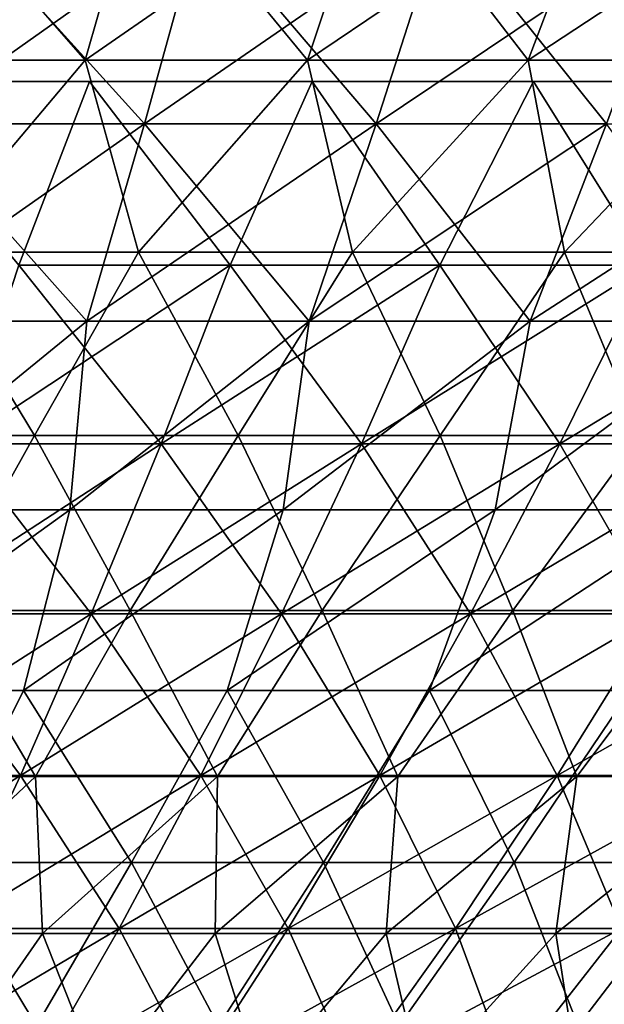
# Model space of a CAD drawing. Header units: millimetres. Extents: x -125 to 125, y -45 to 4025.
# Tile 530 of 656: x 11.38 to 16.55, y 3912.3 to 3921.01. Entities that reach past the tile are written whole.
import ezdxf

# ---------------------------------------------------------------- set-up
doc = ezdxf.new("R2010")
doc.units = ezdxf.units.MM
doc.header["$LTSCALE"] = 6.999206
for name, color, linetype in [('21', 7, 'CONTINUOUS'), ('22', 7, 'CONTINUOUS'), ('23', 7, 'CONTINUOUS'), ('24', 7, 'CONTINUOUS'), ('33', 7, 'CONTINUOUS')]:
    doc.layers.add(name, color=color, linetype=linetype)

msp = doc.modelspace()

# ---------------------------------------------------------------- linework, layer by layer
at = {"layer": '21', "color": 7, "linetype": 'CONTINUOUS'}
for points in [[(10.4238, 3920.0853, 67.1509), (12.4867, 3920.0853, 66.7981), (10.842, 3921.9024, 69.845), (10.4238, 3920.0853, 67.1509)], [(10.842, 3921.9024, 69.845), (12.4867, 3920.0853, 66.7981), (12.9877, 3921.9024, 69.478), (10.842, 3921.9024, 69.845)], [(12.4867, 3920.0853, 66.7981), (14.5379, 3920.0853, 66.3819), (12.9877, 3921.9024, 69.478), (12.4867, 3920.0853, 66.7981)], [(12.9877, 3921.9024, 69.478), (14.5379, 3920.0853, 66.3819), (15.1211, 3921.9024, 69.0451), (12.9877, 3921.9024, 69.478)], [(14.5379, 3920.0853, 66.3819), (16.5752, 3920.0853, 65.9027), (15.1211, 3921.9024, 69.0451), (14.5379, 3920.0853, 66.3819)], [(15.1211, 3921.9024, 69.0451), (16.5752, 3920.0853, 65.9027), (17.2402, 3921.9024, 68.5467), (15.1211, 3921.9024, 69.0451)], [(9.9984, 3918.3403, 64.4107), (11.9772, 3918.3403, 64.0723), (10.4238, 3920.0853, 67.1509), (9.9984, 3918.3403, 64.4107)], [(10.4238, 3920.0853, 67.1509), (11.9772, 3918.3403, 64.0723), (12.4867, 3920.0853, 66.7981), (10.4238, 3920.0853, 67.1509)], [(11.9772, 3918.3403, 64.0723), (13.9446, 3918.3403, 63.673), (12.4867, 3920.0853, 66.7981), (11.9772, 3918.3403, 64.0723)], [(12.4867, 3920.0853, 66.7981), (13.9446, 3918.3403, 63.673), (14.5379, 3920.0853, 66.3819), (12.4867, 3920.0853, 66.7981)], [(13.9446, 3918.3403, 63.673), (15.8988, 3918.3403, 63.2134), (14.5379, 3920.0853, 66.3819), (13.9446, 3918.3403, 63.673)], [(14.5379, 3920.0853, 66.3819), (15.8988, 3918.3403, 63.2134), (16.5752, 3920.0853, 65.9027), (14.5379, 3920.0853, 66.3819)], [(15.8988, 3918.3403, 63.2134), (17.8379, 3918.3403, 62.6938), (16.5752, 3920.0853, 65.9027), (15.8988, 3918.3403, 63.2134)], [(9.9305, 3916.6686, 61.5686), (11.8283, 3916.6686, 61.2323), (11.9772, 3918.3403, 64.0723), (9.9305, 3916.6686, 61.5686)], [(9.9984, 3918.3403, 64.4107), (9.9305, 3916.6686, 61.5686), (11.9772, 3918.3403, 64.0723), (9.9984, 3918.3403, 64.4107)], [(11.8283, 3916.6686, 61.2323), (13.7148, 3916.6686, 60.8376), (13.9446, 3918.3403, 63.673), (11.8283, 3916.6686, 61.2323)], [(11.9772, 3918.3403, 64.0723), (11.8283, 3916.6686, 61.2323), (13.9446, 3918.3403, 63.673), (11.9772, 3918.3403, 64.0723)], [(13.7148, 3916.6686, 60.8376), (15.5881, 3916.6686, 60.3847), (15.8988, 3918.3403, 63.2134), (13.7148, 3916.6686, 60.8376)], [(13.9446, 3918.3403, 63.673), (13.7148, 3916.6686, 60.8376), (15.8988, 3918.3403, 63.2134), (13.9446, 3918.3403, 63.673)], [(15.5881, 3916.6686, 60.3847), (17.4466, 3916.6686, 59.8742), (17.8379, 3918.3403, 62.6938), (15.5881, 3916.6686, 60.3847)], [(15.8988, 3918.3403, 63.2134), (15.5881, 3916.6686, 60.3847), (17.8379, 3918.3403, 62.6938), (15.8988, 3918.3403, 63.2134)], [(9.6066, 3915.0713, 58.723), (11.4189, 3915.0713, 58.3977), (11.8283, 3916.6686, 61.2323), (9.6066, 3915.0713, 58.723)], [(9.9305, 3916.6686, 61.5686), (9.6066, 3915.0713, 58.723), (11.8283, 3916.6686, 61.2323), (9.9305, 3916.6686, 61.5686)], [(11.4189, 3915.0713, 58.3977), (13.2203, 3915.0713, 58.0164), (13.7148, 3916.6686, 60.8376), (11.4189, 3915.0713, 58.3977)], [(11.8283, 3916.6686, 61.2323), (11.4189, 3915.0713, 58.3977), (13.7148, 3916.6686, 60.8376), (11.8283, 3916.6686, 61.2323)], [(13.2203, 3915.0713, 58.0164), (15.009, 3915.0713, 57.5796), (15.5881, 3916.6686, 60.3847), (13.2203, 3915.0713, 58.0164)], [(13.7148, 3916.6686, 60.8376), (13.2203, 3915.0713, 58.0164), (15.5881, 3916.6686, 60.3847), (13.7148, 3916.6686, 60.8376)], [(15.009, 3915.0713, 57.5796), (16.7834, 3915.0713, 57.0876), (17.4466, 3916.6686, 59.8742), (15.009, 3915.0713, 57.5796)], [(15.5881, 3916.6686, 60.3847), (15.009, 3915.0713, 57.5796), (17.4466, 3916.6686, 59.8742), (15.5881, 3916.6686, 60.3847)], [(9.6066, 3915.0713, 58.723), (10.6612, 3913.5495, 55.5889), (11.4189, 3915.0713, 58.3977), (9.6066, 3915.0713, 58.723)], [(10.6612, 3913.5495, 55.5889), (12.3726, 3913.5495, 55.2333), (11.4189, 3915.0713, 58.3977), (10.6612, 3913.5495, 55.5889)], [(11.4189, 3915.0713, 58.3977), (12.3726, 3913.5495, 55.2333), (13.2203, 3915.0713, 58.0164), (11.4189, 3915.0713, 58.3977)], [(12.3726, 3913.5495, 55.2333), (14.0721, 3913.5495, 54.8249), (13.2203, 3915.0713, 58.0164), (12.3726, 3913.5495, 55.2333)], [(13.2203, 3915.0713, 58.0164), (14.0721, 3913.5495, 54.8249), (15.009, 3915.0713, 57.5796), (13.2203, 3915.0713, 58.0164)], [(14.0721, 3913.5495, 54.8249), (15.7583, 3913.5495, 54.3642), (15.009, 3915.0713, 57.5796), (14.0721, 3913.5495, 54.8249)], [(15.009, 3915.0713, 57.5796), (15.7583, 3913.5495, 54.3642), (16.7834, 3915.0713, 57.0876), (15.009, 3915.0713, 57.5796)], [(15.7583, 3913.5495, 54.3642), (17.4294, 3913.5495, 53.8517), (16.7834, 3915.0713, 57.0876), (15.7583, 3913.5495, 54.3642)], [(11.5331, 3912.1043, 52.4076), (10.6612, 3913.5495, 55.5889), (9.9128, 3912.1043, 52.7381), (11.5331, 3912.1043, 52.4076)], [(12.3726, 3913.5495, 55.2333), (10.6612, 3913.5495, 55.5889), (11.5331, 3912.1043, 52.4076), (12.3726, 3913.5495, 55.2333)], [(13.1424, 3912.1043, 52.0274), (12.3726, 3913.5495, 55.2333), (11.5331, 3912.1043, 52.4076), (13.1424, 3912.1043, 52.0274)], [(14.0721, 3913.5495, 54.8249), (12.3726, 3913.5495, 55.2333), (13.1424, 3912.1043, 52.0274), (14.0721, 3913.5495, 54.8249)], [(14.7393, 3912.1043, 51.5977), (14.0721, 3913.5495, 54.8249), (13.1424, 3912.1043, 52.0274), (14.7393, 3912.1043, 51.5977)], [(15.7583, 3913.5495, 54.3642), (14.0721, 3913.5495, 54.8249), (14.7393, 3912.1043, 51.5977), (15.7583, 3913.5495, 54.3642)], [(16.3221, 3912.1043, 51.1191), (15.7583, 3913.5495, 54.3642), (14.7393, 3912.1043, 51.5977), (16.3221, 3912.1043, 51.1191)], [(17.4294, 3913.5495, 53.8517), (15.7583, 3913.5495, 54.3642), (16.3221, 3912.1043, 51.1191), (17.4294, 3913.5495, 53.8517)], [(17.8895, 3912.1043, 50.5919), (17.4294, 3913.5495, 53.8517), (16.3221, 3912.1043, 51.1191), (17.8895, 3912.1043, 50.5919)]]:
    msp.add_3dface(points, dxfattribs=at)
at = {"layer": '22', "color": 7, "linetype": 'CONTINUOUS'}
for points in [[(12.4867, 3920.0853, -66.7981), (10.4238, 3920.0853, -67.1509), (12.9877, 3921.9024, -69.478), (12.4867, 3920.0853, -66.7981)], [(12.9877, 3921.9024, -69.478), (10.4238, 3920.0853, -67.1509), (10.842, 3921.9024, -69.845), (12.9877, 3921.9024, -69.478)], [(14.5379, 3920.0853, -66.3819), (12.4867, 3920.0853, -66.7981), (15.1211, 3921.9024, -69.0451), (14.5379, 3920.0853, -66.3819)], [(15.1211, 3921.9024, -69.0451), (12.4867, 3920.0853, -66.7981), (12.9877, 3921.9024, -69.478), (15.1211, 3921.9024, -69.0451)], [(16.5752, 3920.0853, -65.9027), (14.5379, 3920.0853, -66.3819), (17.2402, 3921.9024, -68.5467), (16.5752, 3920.0853, -65.9027)], [(17.2402, 3921.9024, -68.5467), (14.5379, 3920.0853, -66.3819), (15.1211, 3921.9024, -69.0451), (17.2402, 3921.9024, -68.5467)], [(11.9772, 3918.3403, -64.0723), (9.9984, 3918.3403, -64.4107), (12.4867, 3920.0853, -66.7981), (11.9772, 3918.3403, -64.0723)], [(12.4867, 3920.0853, -66.7981), (9.9984, 3918.3403, -64.4107), (10.4238, 3920.0853, -67.1509), (12.4867, 3920.0853, -66.7981)], [(13.9446, 3918.3403, -63.673), (11.9772, 3918.3403, -64.0723), (14.5379, 3920.0853, -66.3819), (13.9446, 3918.3403, -63.673)], [(14.5379, 3920.0853, -66.3819), (11.9772, 3918.3403, -64.0723), (12.4867, 3920.0853, -66.7981), (14.5379, 3920.0853, -66.3819)], [(15.8988, 3918.3403, -63.2134), (13.9446, 3918.3403, -63.673), (16.5752, 3920.0853, -65.9027), (15.8988, 3918.3403, -63.2134)], [(16.5752, 3920.0853, -65.9027), (13.9446, 3918.3403, -63.673), (14.5379, 3920.0853, -66.3819), (16.5752, 3920.0853, -65.9027)], [(17.8379, 3918.3403, -62.6938), (15.8988, 3918.3403, -63.2134), (18.5968, 3920.0853, -65.361), (17.8379, 3918.3403, -62.6938)], [(18.5968, 3920.0853, -65.361), (15.8988, 3918.3403, -63.2134), (16.5752, 3920.0853, -65.9027), (18.5968, 3920.0853, -65.361)], [(9.9984, 3918.3403, -64.4107), (11.9772, 3918.3403, -64.0723), (9.9305, 3916.6686, -61.5686), (9.9984, 3918.3403, -64.4107)], [(9.9305, 3916.6686, -61.5686), (11.9772, 3918.3403, -64.0723), (11.8283, 3916.6686, -61.2323), (9.9305, 3916.6686, -61.5686)], [(11.9772, 3918.3403, -64.0723), (13.9446, 3918.3403, -63.673), (11.8283, 3916.6686, -61.2323), (11.9772, 3918.3403, -64.0723)], [(11.8283, 3916.6686, -61.2323), (13.9446, 3918.3403, -63.673), (13.7148, 3916.6686, -60.8376), (11.8283, 3916.6686, -61.2323)], [(13.9446, 3918.3403, -63.673), (15.8988, 3918.3403, -63.2134), (13.7148, 3916.6686, -60.8376), (13.9446, 3918.3403, -63.673)], [(13.7148, 3916.6686, -60.8376), (15.8988, 3918.3403, -63.2134), (15.5881, 3916.6686, -60.3847), (13.7148, 3916.6686, -60.8376)], [(15.8988, 3918.3403, -63.2134), (17.8379, 3918.3403, -62.6938), (15.5881, 3916.6686, -60.3847), (15.8988, 3918.3403, -63.2134)], [(15.5881, 3916.6686, -60.3847), (17.8379, 3918.3403, -62.6938), (17.4466, 3916.6686, -59.8742), (15.5881, 3916.6686, -60.3847)], [(9.9305, 3916.6686, -61.5686), (11.8283, 3916.6686, -61.2323), (9.6066, 3915.0713, -58.723), (9.9305, 3916.6686, -61.5686)], [(9.6066, 3915.0713, -58.723), (11.8283, 3916.6686, -61.2323), (11.4189, 3915.0713, -58.3977), (9.6066, 3915.0713, -58.723)], [(11.8283, 3916.6686, -61.2323), (13.7148, 3916.6686, -60.8376), (11.4189, 3915.0713, -58.3977), (11.8283, 3916.6686, -61.2323)], [(11.4189, 3915.0713, -58.3977), (13.7148, 3916.6686, -60.8376), (13.2203, 3915.0713, -58.0164), (11.4189, 3915.0713, -58.3977)], [(13.7148, 3916.6686, -60.8376), (15.5881, 3916.6686, -60.3847), (13.2203, 3915.0713, -58.0164), (13.7148, 3916.6686, -60.8376)], [(13.2203, 3915.0713, -58.0164), (15.5881, 3916.6686, -60.3847), (15.009, 3915.0713, -57.5796), (13.2203, 3915.0713, -58.0164)], [(15.5881, 3916.6686, -60.3847), (17.4466, 3916.6686, -59.8742), (15.009, 3915.0713, -57.5796), (15.5881, 3916.6686, -60.3847)], [(15.009, 3915.0713, -57.5796), (17.4466, 3916.6686, -59.8742), (16.7834, 3915.0713, -57.0876), (15.009, 3915.0713, -57.5796)], [(9.6066, 3915.0713, -58.723), (11.4189, 3915.0713, -58.3977), (10.6612, 3913.5495, -55.5889), (9.6066, 3915.0713, -58.723)], [(10.6612, 3913.5495, -55.5889), (11.4189, 3915.0713, -58.3977), (12.3726, 3913.5495, -55.2333), (10.6612, 3913.5495, -55.5889)], [(11.4189, 3915.0713, -58.3977), (13.2203, 3915.0713, -58.0164), (12.3726, 3913.5495, -55.2333), (11.4189, 3915.0713, -58.3977)], [(12.3726, 3913.5495, -55.2333), (13.2203, 3915.0713, -58.0164), (14.0721, 3913.5495, -54.8249), (12.3726, 3913.5495, -55.2333)], [(13.2203, 3915.0713, -58.0164), (15.009, 3915.0713, -57.5796), (14.0721, 3913.5495, -54.8249), (13.2203, 3915.0713, -58.0164)], [(14.0721, 3913.5495, -54.8249), (15.009, 3915.0713, -57.5796), (15.7583, 3913.5495, -54.3642), (14.0721, 3913.5495, -54.8249)], [(15.009, 3915.0713, -57.5796), (16.7834, 3915.0713, -57.0876), (15.7583, 3913.5495, -54.3642), (15.009, 3915.0713, -57.5796)], [(15.7583, 3913.5495, -54.3642), (16.7834, 3915.0713, -57.0876), (17.4294, 3913.5495, -53.8517), (15.7583, 3913.5495, -54.3642)], [(10.6612, 3913.5495, -55.5889), (11.5331, 3912.1043, -52.4076), (9.9128, 3912.1043, -52.7381), (10.6612, 3913.5495, -55.5889)], [(10.6612, 3913.5495, -55.5889), (12.3726, 3913.5495, -55.2333), (11.5331, 3912.1043, -52.4076), (10.6612, 3913.5495, -55.5889)], [(12.3726, 3913.5495, -55.2333), (13.1424, 3912.1043, -52.0274), (11.5331, 3912.1043, -52.4076), (12.3726, 3913.5495, -55.2333)], [(12.3726, 3913.5495, -55.2333), (14.0721, 3913.5495, -54.8249), (13.1424, 3912.1043, -52.0274), (12.3726, 3913.5495, -55.2333)], [(14.0721, 3913.5495, -54.8249), (14.7393, 3912.1043, -51.5977), (13.1424, 3912.1043, -52.0274), (14.0721, 3913.5495, -54.8249)], [(14.0721, 3913.5495, -54.8249), (15.7583, 3913.5495, -54.3642), (14.7393, 3912.1043, -51.5977), (14.0721, 3913.5495, -54.8249)], [(15.7583, 3913.5495, -54.3642), (16.3221, 3912.1043, -51.1191), (14.7393, 3912.1043, -51.5977), (15.7583, 3913.5495, -54.3642)], [(15.7583, 3913.5495, -54.3642), (17.4294, 3913.5495, -53.8517), (16.3221, 3912.1043, -51.1191), (15.7583, 3913.5495, -54.3642)], [(17.4294, 3913.5495, -53.8517), (17.8895, 3912.1043, -50.5919), (16.3221, 3912.1043, -51.1191), (17.4294, 3913.5495, -53.8517)]]:
    msp.add_3dface(points, dxfattribs=at)
at = {"layer": '23', "color": 7, "linetype": 'CONTINUOUS'}
for points in [[(9.9878, 3920.6481, -64.3422), (11.9644, 3920.6481, -64.0041), (10.4108, 3922.4206, -67.0678), (9.9878, 3920.6481, -64.3422)], [(10.4108, 3922.4206, -67.0678), (11.9644, 3920.6481, -64.0041), (12.4713, 3922.4206, -66.7154), (10.4108, 3922.4206, -67.0678)], [(11.9644, 3920.6481, -64.0041), (13.9298, 3920.6481, -63.6053), (12.4713, 3922.4206, -66.7154), (11.9644, 3920.6481, -64.0041)], [(12.4713, 3922.4206, -66.7154), (13.9298, 3920.6481, -63.6053), (14.5199, 3922.4206, -66.2997), (12.4713, 3922.4206, -66.7154)], [(13.9298, 3920.6481, -63.6053), (15.8819, 3920.6481, -63.1462), (14.5199, 3922.4206, -66.2997), (13.9298, 3920.6481, -63.6053)], [(14.5199, 3922.4206, -66.2997), (15.8819, 3920.6481, -63.1462), (16.5547, 3922.4206, -65.8211), (14.5199, 3922.4206, -66.2997)], [(15.8819, 3920.6481, -63.1462), (17.819, 3920.6481, -62.6271), (16.5547, 3922.4206, -65.8211), (15.8819, 3920.6481, -63.1462)], [(9.9878, 3920.6481, -64.3422), (10.5313, 3918.9496, -61.4118), (11.9644, 3920.6481, -64.0041), (9.9878, 3920.6481, -64.3422)], [(10.5313, 3918.9496, -61.4118), (12.4347, 3918.9496, -61.0549), (11.9644, 3920.6481, -64.0041), (10.5313, 3918.9496, -61.4118)], [(11.9644, 3920.6481, -64.0041), (12.4347, 3918.9496, -61.0549), (13.9298, 3920.6481, -63.6053), (11.9644, 3920.6481, -64.0041)], [(12.4347, 3918.9496, -61.0549), (14.3262, 3918.9496, -60.6389), (13.9298, 3920.6481, -63.6053), (12.4347, 3918.9496, -61.0549)], [(13.9298, 3920.6481, -63.6053), (14.3262, 3918.9496, -60.6389), (15.8819, 3920.6481, -63.1462), (13.9298, 3920.6481, -63.6053)], [(14.3262, 3918.9496, -60.6389), (16.2038, 3918.9496, -60.1644), (15.8819, 3920.6481, -63.1462), (14.3262, 3918.9496, -60.6389)], [(15.8819, 3920.6481, -63.1462), (16.2038, 3918.9496, -60.1644), (17.819, 3920.6481, -62.6271), (15.8819, 3920.6481, -63.1462)], [(16.2038, 3918.9496, -60.1644), (18.0657, 3918.9496, -59.6318), (17.819, 3920.6481, -62.6271), (16.2038, 3918.9496, -60.1644)], [(9.7016, 3917.3266, -58.6627), (11.5139, 3917.3266, -58.334), (10.5313, 3918.9496, -61.4118), (9.7016, 3917.3266, -58.6627)], [(10.5313, 3918.9496, -61.4118), (11.5139, 3917.3266, -58.334), (12.4347, 3918.9496, -61.0549), (10.5313, 3918.9496, -61.4118)], [(11.5139, 3917.3266, -58.334), (13.315, 3917.3266, -57.9495), (12.4347, 3918.9496, -61.0549), (11.5139, 3917.3266, -58.334)], [(12.4347, 3918.9496, -61.0549), (13.315, 3917.3266, -57.9495), (14.3262, 3918.9496, -60.6389), (12.4347, 3918.9496, -61.0549)], [(13.315, 3917.3266, -57.9495), (15.1034, 3917.3266, -57.5093), (14.3262, 3918.9496, -60.6389), (13.315, 3917.3266, -57.9495)], [(14.3262, 3918.9496, -60.6389), (15.1034, 3917.3266, -57.5093), (16.2038, 3918.9496, -60.1644), (14.3262, 3918.9496, -60.6389)], [(15.1034, 3917.3266, -57.5093), (16.8774, 3917.3266, -57.0139), (16.2038, 3918.9496, -60.1644), (15.1034, 3917.3266, -57.5093)], [(16.2038, 3918.9496, -60.1644), (16.8774, 3917.3266, -57.0139), (18.0657, 3918.9496, -59.6318), (16.2038, 3918.9496, -60.1644)], [(9.7016, 3917.3266, -58.6627), (10.6516, 3915.78, -55.5566), (11.5139, 3917.3266, -58.334), (9.7016, 3917.3266, -58.6627)], [(10.6516, 3915.78, -55.5566), (12.3619, 3915.78, -55.2012), (11.5139, 3917.3266, -58.334), (10.6516, 3915.78, -55.5566)], [(11.5139, 3917.3266, -58.334), (12.3619, 3915.78, -55.2012), (13.315, 3917.3266, -57.9495), (11.5139, 3917.3266, -58.334)], [(12.3619, 3915.78, -55.2012), (14.0604, 3915.78, -54.7932), (13.315, 3917.3266, -57.9495), (12.3619, 3915.78, -55.2012)], [(13.315, 3917.3266, -57.9495), (14.0604, 3915.78, -54.7932), (15.1034, 3917.3266, -57.5093), (13.315, 3917.3266, -57.9495)], [(14.0604, 3915.78, -54.7932), (15.7455, 3915.78, -54.3329), (15.1034, 3917.3266, -57.5093), (14.0604, 3915.78, -54.7932)], [(15.1034, 3917.3266, -57.5093), (15.7455, 3915.78, -54.3329), (16.8774, 3917.3266, -57.0139), (15.1034, 3917.3266, -57.5093)], [(15.7455, 3915.78, -54.3329), (17.4156, 3915.78, -53.8209), (16.8774, 3917.3266, -57.0139), (15.7455, 3915.78, -54.3329)], [(11.5249, 3914.311, -52.3844), (10.6516, 3915.78, -55.5566), (9.9054, 3914.311, -52.7147), (11.5249, 3914.311, -52.3844)], [(12.3619, 3915.78, -55.2012), (10.6516, 3915.78, -55.5566), (11.5249, 3914.311, -52.3844), (12.3619, 3915.78, -55.2012)], [(13.1335, 3914.311, -52.0045), (12.3619, 3915.78, -55.2012), (11.5249, 3914.311, -52.3844), (13.1335, 3914.311, -52.0045)], [(14.0604, 3915.78, -54.7932), (12.3619, 3915.78, -55.2012), (13.1335, 3914.311, -52.0045), (14.0604, 3915.78, -54.7932)], [(14.7296, 3914.311, -51.5751), (14.0604, 3915.78, -54.7932), (13.1335, 3914.311, -52.0045), (14.7296, 3914.311, -51.5751)], [(15.7455, 3915.78, -54.3329), (14.0604, 3915.78, -54.7932), (14.7296, 3914.311, -51.5751), (15.7455, 3915.78, -54.3329)], [(16.3117, 3914.311, -51.0968), (15.7455, 3915.78, -54.3329), (14.7296, 3914.311, -51.5751), (16.3117, 3914.311, -51.0968)], [(17.4156, 3915.78, -53.8209), (15.7455, 3915.78, -54.3329), (16.3117, 3914.311, -51.0968), (17.4156, 3915.78, -53.8209)], [(17.8783, 3914.311, -50.5699), (17.4156, 3915.78, -53.8209), (16.3117, 3914.311, -51.0968), (17.8783, 3914.311, -50.5699)], [(11.5249, 3914.311, -52.3844), (9.9054, 3914.311, -52.7147), (10.0479, 3912.9207, -49.6616), (11.5249, 3914.311, -52.3844)], [(11.5853, 3912.9207, -49.3256), (11.5249, 3914.311, -52.3844), (10.0479, 3912.9207, -49.6616), (11.5853, 3912.9207, -49.3256)], [(13.1335, 3914.311, -52.0045), (11.5249, 3914.311, -52.3844), (11.5853, 3912.9207, -49.3256), (13.1335, 3914.311, -52.0045)], [(13.1115, 3912.9207, -48.9421), (13.1335, 3914.311, -52.0045), (11.5853, 3912.9207, -49.3256), (13.1115, 3912.9207, -48.9421)], [(14.7296, 3914.311, -51.5751), (13.1335, 3914.311, -52.0045), (13.1115, 3912.9207, -48.9421), (14.7296, 3914.311, -51.5751)], [(14.6251, 3912.9207, -48.5113), (14.7296, 3914.311, -51.5751), (13.1115, 3912.9207, -48.9421), (14.6251, 3912.9207, -48.5113)], [(16.3117, 3914.311, -51.0968), (14.7296, 3914.311, -51.5751), (14.6251, 3912.9207, -48.5113), (16.3117, 3914.311, -51.0968)], [(16.1246, 3912.9207, -48.0337), (16.3117, 3914.311, -51.0968), (14.6251, 3912.9207, -48.5113), (16.1246, 3912.9207, -48.0337)], [(17.8783, 3914.311, -50.5699), (16.3117, 3914.311, -51.0968), (16.1246, 3912.9207, -48.0337), (17.8783, 3914.311, -50.5699)], [(17.6085, 3912.9207, -47.5098), (17.8783, 3914.311, -50.5699), (16.1246, 3912.9207, -48.0337), (17.6085, 3912.9207, -47.5098)], [(11.5853, 3912.9207, -49.3256), (10.0479, 3912.9207, -49.6616), (10.671, 3911.6101, -46.4527), (11.5853, 3912.9207, -49.3256)], [(12.1045, 3911.6101, -46.0999), (11.5853, 3912.9207, -49.3256), (10.671, 3911.6101, -46.4527), (12.1045, 3911.6101, -46.0999)], [(13.1115, 3912.9207, -48.9421), (11.5853, 3912.9207, -49.3256), (12.1045, 3911.6101, -46.0999), (13.1115, 3912.9207, -48.9421)], [(13.5265, 3911.6101, -45.7029), (13.1115, 3912.9207, -48.9421), (12.1045, 3911.6101, -46.0999), (13.5265, 3911.6101, -45.7029)], [(14.6251, 3912.9207, -48.5113), (13.1115, 3912.9207, -48.9421), (13.5265, 3911.6101, -45.7029), (14.6251, 3912.9207, -48.5113)], [(14.9354, 3911.6101, -45.262), (14.6251, 3912.9207, -48.5113), (13.5265, 3911.6101, -45.7029), (14.9354, 3911.6101, -45.262)], [(16.1246, 3912.9207, -48.0337), (14.6251, 3912.9207, -48.5113), (14.9354, 3911.6101, -45.262), (16.1246, 3912.9207, -48.0337)], [(16.3301, 3911.6101, -44.7778), (16.1246, 3912.9207, -48.0337), (14.9354, 3911.6101, -45.262), (16.3301, 3911.6101, -44.7778)], [(17.6085, 3912.9207, -47.5098), (16.1246, 3912.9207, -48.0337), (16.3301, 3911.6101, -44.7778), (17.6085, 3912.9207, -47.5098)], [(17.7091, 3911.6101, -44.2505), (17.6085, 3912.9207, -47.5098), (16.3301, 3911.6101, -44.7778), (17.7091, 3911.6101, -44.2505)]]:
    msp.add_3dface(points, dxfattribs=at)
at = {"layer": '24', "color": 7, "linetype": 'CONTINUOUS'}
for points in [[(11.9644, 3920.6481, 64.0041), (9.9878, 3920.6481, 64.3422), (12.4713, 3922.4206, 66.7154), (11.9644, 3920.6481, 64.0041)], [(12.4713, 3922.4206, 66.7154), (9.9878, 3920.6481, 64.3422), (10.4108, 3922.4206, 67.0678), (12.4713, 3922.4206, 66.7154)], [(13.9298, 3920.6481, 63.6053), (11.9644, 3920.6481, 64.0041), (14.5199, 3922.4206, 66.2997), (13.9298, 3920.6481, 63.6053)], [(14.5199, 3922.4206, 66.2997), (11.9644, 3920.6481, 64.0041), (12.4713, 3922.4206, 66.7154), (14.5199, 3922.4206, 66.2997)], [(15.8819, 3920.6481, 63.1462), (13.9298, 3920.6481, 63.6053), (16.5547, 3922.4206, 65.8211), (15.8819, 3920.6481, 63.1462)], [(16.5547, 3922.4206, 65.8211), (13.9298, 3920.6481, 63.6053), (14.5199, 3922.4206, 66.2997), (16.5547, 3922.4206, 65.8211)], [(17.819, 3920.6481, 62.6271), (15.8819, 3920.6481, 63.1462), (18.5738, 3922.4206, 65.2801), (17.819, 3920.6481, 62.6271)], [(18.5738, 3922.4206, 65.2801), (15.8819, 3920.6481, 63.1462), (16.5547, 3922.4206, 65.8211), (18.5738, 3922.4206, 65.2801)], [(9.9878, 3920.6481, 64.3422), (11.9644, 3920.6481, 64.0041), (10.5313, 3918.9496, 61.4118), (9.9878, 3920.6481, 64.3422)], [(10.5313, 3918.9496, 61.4118), (11.9644, 3920.6481, 64.0041), (12.4347, 3918.9496, 61.0549), (10.5313, 3918.9496, 61.4118)], [(11.9644, 3920.6481, 64.0041), (13.9298, 3920.6481, 63.6053), (12.4347, 3918.9496, 61.0549), (11.9644, 3920.6481, 64.0041)], [(12.4347, 3918.9496, 61.0549), (13.9298, 3920.6481, 63.6053), (14.3262, 3918.9496, 60.6389), (12.4347, 3918.9496, 61.0549)], [(13.9298, 3920.6481, 63.6053), (15.8819, 3920.6481, 63.1462), (14.3262, 3918.9496, 60.6389), (13.9298, 3920.6481, 63.6053)], [(14.3262, 3918.9496, 60.6389), (15.8819, 3920.6481, 63.1462), (16.2038, 3918.9496, 60.1644), (14.3262, 3918.9496, 60.6389)], [(15.8819, 3920.6481, 63.1462), (17.819, 3920.6481, 62.6271), (16.2038, 3918.9496, 60.1644), (15.8819, 3920.6481, 63.1462)], [(16.2038, 3918.9496, 60.1644), (17.819, 3920.6481, 62.6271), (18.0657, 3918.9496, 59.6318), (16.2038, 3918.9496, 60.1644)], [(9.7016, 3917.3266, 58.6627), (10.5313, 3918.9496, 61.4118), (11.5139, 3917.3266, 58.334), (9.7016, 3917.3266, 58.6627)], [(10.5313, 3918.9496, 61.4118), (12.4347, 3918.9496, 61.0549), (11.5139, 3917.3266, 58.334), (10.5313, 3918.9496, 61.4118)], [(11.5139, 3917.3266, 58.334), (12.4347, 3918.9496, 61.0549), (13.3151, 3917.3266, 57.9495), (11.5139, 3917.3266, 58.334)], [(12.4347, 3918.9496, 61.0549), (14.3262, 3918.9496, 60.6389), (13.3151, 3917.3266, 57.9495), (12.4347, 3918.9496, 61.0549)], [(13.3151, 3917.3266, 57.9495), (14.3262, 3918.9496, 60.6389), (15.1035, 3917.3266, 57.5093), (13.3151, 3917.3266, 57.9495)], [(14.3262, 3918.9496, 60.6389), (16.2038, 3918.9496, 60.1644), (15.1035, 3917.3266, 57.5093), (14.3262, 3918.9496, 60.6389)], [(15.1035, 3917.3266, 57.5093), (16.2038, 3918.9496, 60.1644), (16.8774, 3917.3266, 57.0139), (15.1035, 3917.3266, 57.5093)], [(16.2038, 3918.9496, 60.1644), (18.0657, 3918.9496, 59.6318), (16.8774, 3917.3266, 57.0139), (16.2038, 3918.9496, 60.1644)], [(9.7016, 3917.3266, 58.6627), (11.5139, 3917.3266, 58.334), (10.6516, 3915.78, 55.5566), (9.7016, 3917.3266, 58.6627)], [(10.6516, 3915.78, 55.5566), (11.5139, 3917.3266, 58.334), (12.3619, 3915.78, 55.2012), (10.6516, 3915.78, 55.5566)], [(11.5139, 3917.3266, 58.334), (13.3151, 3917.3266, 57.9495), (12.3619, 3915.78, 55.2012), (11.5139, 3917.3266, 58.334)], [(12.3619, 3915.78, 55.2012), (13.3151, 3917.3266, 57.9495), (14.0604, 3915.78, 54.7932), (12.3619, 3915.78, 55.2012)], [(13.3151, 3917.3266, 57.9495), (15.1035, 3917.3266, 57.5093), (14.0604, 3915.78, 54.7932), (13.3151, 3917.3266, 57.9495)], [(14.0604, 3915.78, 54.7932), (15.1035, 3917.3266, 57.5093), (15.7455, 3915.78, 54.3329), (14.0604, 3915.78, 54.7932)], [(15.1035, 3917.3266, 57.5093), (16.8774, 3917.3266, 57.0139), (15.7455, 3915.78, 54.3329), (15.1035, 3917.3266, 57.5093)], [(15.7455, 3915.78, 54.3329), (16.8774, 3917.3266, 57.0139), (17.4156, 3915.78, 53.8209), (15.7455, 3915.78, 54.3329)], [(10.6516, 3915.78, 55.5566), (11.5249, 3914.311, 52.3844), (9.9054, 3914.311, 52.7147), (10.6516, 3915.78, 55.5566)], [(10.6516, 3915.78, 55.5566), (12.3619, 3915.78, 55.2012), (11.5249, 3914.311, 52.3844), (10.6516, 3915.78, 55.5566)], [(12.3619, 3915.78, 55.2012), (13.1335, 3914.311, 52.0045), (11.5249, 3914.311, 52.3844), (12.3619, 3915.78, 55.2012)], [(12.3619, 3915.78, 55.2012), (14.0604, 3915.78, 54.7932), (13.1335, 3914.311, 52.0045), (12.3619, 3915.78, 55.2012)], [(14.0604, 3915.78, 54.7932), (14.7296, 3914.311, 51.5751), (13.1335, 3914.311, 52.0045), (14.0604, 3915.78, 54.7932)], [(14.0604, 3915.78, 54.7932), (15.7455, 3915.78, 54.3329), (14.7296, 3914.311, 51.5751), (14.0604, 3915.78, 54.7932)], [(15.7455, 3915.78, 54.3329), (16.3117, 3914.311, 51.0968), (14.7296, 3914.311, 51.5751), (15.7455, 3915.78, 54.3329)], [(15.7455, 3915.78, 54.3329), (17.4156, 3915.78, 53.8209), (16.3117, 3914.311, 51.0968), (15.7455, 3915.78, 54.3329)], [(17.4156, 3915.78, 53.8209), (17.8783, 3914.311, 50.5699), (16.3117, 3914.311, 51.0968), (17.4156, 3915.78, 53.8209)], [(11.5249, 3914.311, 52.3844), (10.0479, 3912.9207, 49.6616), (9.9054, 3914.311, 52.7147), (11.5249, 3914.311, 52.3844)], [(11.5853, 3912.9207, 49.3256), (10.0479, 3912.9207, 49.6616), (11.5249, 3914.311, 52.3844), (11.5853, 3912.9207, 49.3256)], [(13.1335, 3914.311, 52.0045), (11.5853, 3912.9207, 49.3256), (11.5249, 3914.311, 52.3844), (13.1335, 3914.311, 52.0045)], [(13.1115, 3912.9207, 48.9421), (11.5853, 3912.9207, 49.3256), (13.1335, 3914.311, 52.0045), (13.1115, 3912.9207, 48.9421)], [(14.6251, 3912.9207, 48.5113), (13.1115, 3912.9207, 48.9421), (14.7296, 3914.311, 51.5751), (14.6251, 3912.9207, 48.5113)], [(14.7296, 3914.311, 51.5751), (13.1115, 3912.9207, 48.9421), (13.1335, 3914.311, 52.0045), (14.7296, 3914.311, 51.5751)], [(16.1246, 3912.9207, 48.0337), (14.6251, 3912.9207, 48.5113), (16.3117, 3914.311, 51.0968), (16.1246, 3912.9207, 48.0337)], [(16.3117, 3914.311, 51.0968), (14.6251, 3912.9207, 48.5113), (14.7296, 3914.311, 51.5751), (16.3117, 3914.311, 51.0968)], [(17.6085, 3912.9207, 47.5098), (16.1246, 3912.9207, 48.0337), (17.8783, 3914.311, 50.5699), (17.6085, 3912.9207, 47.5098)], [(17.8783, 3914.311, 50.5699), (16.1246, 3912.9207, 48.0337), (16.3117, 3914.311, 51.0968), (17.8783, 3914.311, 50.5699)], [(11.5853, 3912.9207, 49.3256), (10.671, 3911.6101, 46.4527), (10.0479, 3912.9207, 49.6616), (11.5853, 3912.9207, 49.3256)], [(12.1045, 3911.6101, 46.0999), (10.671, 3911.6101, 46.4527), (11.5853, 3912.9207, 49.3256), (12.1045, 3911.6101, 46.0999)], [(13.1115, 3912.9207, 48.9421), (12.1045, 3911.6101, 46.0999), (11.5853, 3912.9207, 49.3256), (13.1115, 3912.9207, 48.9421)], [(13.5265, 3911.6101, 45.7029), (12.1045, 3911.6101, 46.0999), (13.1115, 3912.9207, 48.9421), (13.5265, 3911.6101, 45.7029)], [(14.6251, 3912.9207, 48.5113), (13.5265, 3911.6101, 45.7029), (13.1115, 3912.9207, 48.9421), (14.6251, 3912.9207, 48.5113)], [(14.9354, 3911.6101, 45.262), (13.5265, 3911.6101, 45.7029), (14.6251, 3912.9207, 48.5113), (14.9354, 3911.6101, 45.262)], [(16.1246, 3912.9207, 48.0337), (14.9354, 3911.6101, 45.262), (14.6251, 3912.9207, 48.5113), (16.1246, 3912.9207, 48.0337)], [(16.3301, 3911.6101, 44.7778), (14.9354, 3911.6101, 45.262), (16.1246, 3912.9207, 48.0337), (16.3301, 3911.6101, 44.7778)], [(17.6085, 3912.9207, 47.5098), (16.3301, 3911.6101, 44.7778), (16.1246, 3912.9207, 48.0337), (17.6085, 3912.9207, 47.5098)], [(17.7091, 3911.6101, 44.2505), (16.3301, 3911.6101, 44.7778), (17.6085, 3912.9207, 47.5098), (17.7091, 3911.6101, 44.2505)]]:
    msp.add_3dface(points, dxfattribs=at)
at = {"layer": '33', "color": 7, "linetype": 'CONTINUOUS'}
for points in [[(12.0008, 3920.458, -62.9104), (11.377, 3918.8343, -60.2508), (10.0188, 3920.458, -63.2563), (12.0008, 3920.458, -62.9104)], [(10.0188, 3920.458, 63.2563), (11.377, 3918.8343, 60.2508), (12.0008, 3920.458, 62.9104), (10.0188, 3920.458, 63.2563)], [(13.2452, 3918.8343, -59.8678), (11.377, 3918.8343, -60.2508), (12.0008, 3920.458, -62.9104), (13.2452, 3918.8343, -59.8678)], [(11.377, 3918.8343, 60.2508), (13.2452, 3918.8343, 59.8678), (12.0008, 3920.458, 62.9104), (11.377, 3918.8343, 60.2508)], [(13.9709, 3920.458, -62.5024), (13.2452, 3918.8343, -59.8678), (12.0008, 3920.458, -62.9104), (13.9709, 3920.458, -62.5024)], [(12.0008, 3920.458, 62.9104), (13.2452, 3918.8343, 59.8678), (13.9709, 3920.458, 62.5024), (12.0008, 3920.458, 62.9104)], [(15.1007, 3918.8343, -59.4269), (13.2452, 3918.8343, -59.8678), (13.9709, 3920.458, -62.5024), (15.1007, 3918.8343, -59.4269)], [(13.2452, 3918.8343, 59.8678), (15.1007, 3918.8343, 59.4269), (13.9709, 3920.458, 62.5024), (13.2452, 3918.8343, 59.8678)], [(15.9273, 3920.458, -62.0327), (15.1007, 3918.8343, -59.4269), (13.9709, 3920.458, -62.5024), (15.9273, 3920.458, -62.0327)], [(13.9709, 3920.458, 62.5024), (15.1007, 3918.8343, 59.4269), (15.9273, 3920.458, 62.0327), (13.9709, 3920.458, 62.5024)], [(16.9416, 3918.8343, -58.9286), (15.1007, 3918.8343, -59.4269), (15.9273, 3920.458, -62.0327), (16.9416, 3918.8343, -58.9286)], [(15.1007, 3918.8343, 59.4269), (16.9416, 3918.8343, 58.9286), (15.9273, 3920.458, 62.0327), (15.1007, 3918.8343, 59.4269)], [(17.8679, 3920.458, -61.5018), (16.9416, 3918.8343, -58.9286), (15.9273, 3920.458, -62.0327), (17.8679, 3920.458, -61.5018)], [(15.9273, 3920.458, 62.0327), (16.9416, 3918.8343, 58.9286), (17.8679, 3920.458, 61.5018), (15.9273, 3920.458, 62.0327)], [(11.377, 3918.8343, -60.2508), (13.2452, 3918.8343, -59.8678), (10.8534, 3917.254, -57.4783), (11.377, 3918.8343, -60.2508)], [(10.8534, 3917.254, -57.4783), (13.2452, 3918.8343, -59.8678), (12.6358, 3917.254, -57.113), (10.8534, 3917.254, -57.4783)], [(12.6358, 3917.254, 57.113), (11.377, 3918.8343, 60.2508), (10.8534, 3917.254, 57.4783), (12.6358, 3917.254, 57.113)], [(13.2452, 3918.8343, 59.8678), (11.377, 3918.8343, 60.2508), (12.6358, 3917.254, 57.113), (13.2452, 3918.8343, 59.8678)], [(13.2452, 3918.8343, -59.8678), (15.1007, 3918.8343, -59.4269), (12.6358, 3917.254, -57.113), (13.2452, 3918.8343, -59.8678)], [(12.6358, 3917.254, -57.113), (15.1007, 3918.8343, -59.4269), (14.4058, 3917.254, -56.6924), (12.6358, 3917.254, -57.113)], [(14.4058, 3917.254, 56.6924), (13.2452, 3918.8343, 59.8678), (12.6358, 3917.254, 57.113), (14.4058, 3917.254, 56.6924)], [(15.1007, 3918.8343, 59.4269), (13.2452, 3918.8343, 59.8678), (14.4058, 3917.254, 56.6924), (15.1007, 3918.8343, 59.4269)], [(15.1007, 3918.8343, -59.4269), (16.9416, 3918.8343, -58.9286), (14.4058, 3917.254, -56.6924), (15.1007, 3918.8343, -59.4269)], [(14.4058, 3917.254, -56.6924), (16.9416, 3918.8343, -58.9286), (16.162, 3917.254, -56.2169), (14.4058, 3917.254, -56.6924)], [(16.162, 3917.254, 56.2169), (15.1007, 3918.8343, 59.4269), (14.4058, 3917.254, 56.6924), (16.162, 3917.254, 56.2169)], [(16.9416, 3918.8343, 58.9286), (15.1007, 3918.8343, 59.4269), (16.162, 3917.254, 56.2169), (16.9416, 3918.8343, 58.9286)], [(16.9416, 3918.8343, -58.9286), (18.7661, 3918.8343, -58.3732), (16.162, 3917.254, -56.2169), (16.9416, 3918.8343, -58.9286)], [(16.162, 3917.254, -56.2169), (18.7661, 3918.8343, -58.3732), (17.9025, 3917.254, -55.6871), (16.162, 3917.254, -56.2169)], [(17.9025, 3917.254, 55.6871), (16.9416, 3918.8343, 58.9286), (16.162, 3917.254, 56.2169), (17.9025, 3917.254, 55.6871)], [(10.8534, 3917.254, -57.4783), (12.6358, 3917.254, -57.113), (10.3224, 3915.7486, -54.6658), (10.8534, 3917.254, -57.4783)], [(10.3224, 3915.7486, -54.6658), (12.6358, 3917.254, -57.113), (12.0175, 3915.7486, -54.3183), (10.3224, 3915.7486, -54.6658)], [(12.0175, 3915.7486, 54.3183), (10.8534, 3917.254, 57.4783), (10.3224, 3915.7486, 54.6658), (12.0175, 3915.7486, 54.3183)], [(12.6358, 3917.254, 57.113), (10.8534, 3917.254, 57.4783), (12.0175, 3915.7486, 54.3183), (12.6358, 3917.254, 57.113)], [(12.6358, 3917.254, -57.113), (14.4058, 3917.254, -56.6924), (12.0175, 3915.7486, -54.3183), (12.6358, 3917.254, -57.113)], [(12.0175, 3915.7486, -54.3183), (14.4058, 3917.254, -56.6924), (13.7009, 3915.7486, -53.9183), (12.0175, 3915.7486, -54.3183)], [(13.7009, 3915.7486, 53.9183), (12.6358, 3917.254, 57.113), (12.0175, 3915.7486, 54.3183), (13.7009, 3915.7486, 53.9183)], [(14.4058, 3917.254, 56.6924), (12.6358, 3917.254, 57.113), (13.7009, 3915.7486, 53.9183), (14.4058, 3917.254, 56.6924)], [(14.4058, 3917.254, -56.6924), (16.162, 3917.254, -56.2169), (13.7009, 3915.7486, -53.9183), (14.4058, 3917.254, -56.6924)], [(13.7009, 3915.7486, -53.9183), (16.162, 3917.254, -56.2169), (15.3712, 3915.7486, -53.4661), (13.7009, 3915.7486, -53.9183)], [(15.3712, 3915.7486, 53.4661), (14.4058, 3917.254, 56.6924), (13.7009, 3915.7486, 53.9183), (15.3712, 3915.7486, 53.4661)], [(16.162, 3917.254, 56.2169), (14.4058, 3917.254, 56.6924), (15.3712, 3915.7486, 53.4661), (16.162, 3917.254, 56.2169)], [(16.162, 3917.254, -56.2169), (17.9025, 3917.254, -55.6871), (15.3712, 3915.7486, -53.4661), (16.162, 3917.254, -56.2169)], [(15.3712, 3915.7486, -53.4661), (17.9025, 3917.254, -55.6871), (17.0265, 3915.7486, -52.9622), (15.3712, 3915.7486, -53.4661)], [(17.0265, 3915.7486, 52.9622), (16.162, 3917.254, 56.2169), (15.3712, 3915.7486, 53.4661), (17.0265, 3915.7486, 52.9622)], [(17.9025, 3917.254, 55.6871), (16.162, 3917.254, 56.2169), (17.0265, 3915.7486, 52.9622), (17.9025, 3917.254, 55.6871)], [(10.3224, 3915.7486, -54.6658), (12.0175, 3915.7486, -54.3183), (9.7841, 3914.3193, -51.8153), (10.3224, 3915.7486, -54.6658)], [(9.7841, 3914.3193, -51.8153), (12.0175, 3915.7486, -54.3183), (11.3908, 3914.3193, -51.4859), (9.7841, 3914.3193, -51.8153)], [(11.3908, 3914.3193, 51.4859), (10.3224, 3915.7486, 54.6658), (9.7841, 3914.3193, 51.8153), (11.3908, 3914.3193, 51.4859)], [(12.0175, 3915.7486, 54.3183), (10.3224, 3915.7486, 54.6658), (11.3908, 3914.3193, 51.4859), (12.0175, 3915.7486, 54.3183)], [(12.0175, 3915.7486, -54.3183), (13.7009, 3915.7486, -53.9183), (11.3908, 3914.3193, -51.4859), (12.0175, 3915.7486, -54.3183)], [(11.3908, 3914.3193, -51.4859), (13.7009, 3915.7486, -53.9183), (12.9865, 3914.3193, -51.1068), (11.3908, 3914.3193, -51.4859)], [(12.9865, 3914.3193, 51.1068), (12.0175, 3915.7486, 54.3183), (11.3908, 3914.3193, 51.4859), (12.9865, 3914.3193, 51.1068)], [(13.7009, 3915.7486, 53.9183), (12.0175, 3915.7486, 54.3183), (12.9865, 3914.3193, 51.1068), (13.7009, 3915.7486, 53.9183)], [(13.7009, 3915.7486, -53.9183), (15.3712, 3915.7486, -53.4661), (12.9865, 3914.3193, -51.1068), (13.7009, 3915.7486, -53.9183)], [(12.9865, 3914.3193, -51.1068), (15.3712, 3915.7486, -53.4661), (14.5696, 3914.3193, -50.6782), (12.9865, 3914.3193, -51.1068)], [(14.5696, 3914.3193, 50.6782), (13.7009, 3915.7486, 53.9183), (12.9865, 3914.3193, 51.1068), (14.5696, 3914.3193, 50.6782)], [(15.3712, 3915.7486, 53.4661), (13.7009, 3915.7486, 53.9183), (14.5696, 3914.3193, 50.6782), (15.3712, 3915.7486, 53.4661)], [(15.3712, 3915.7486, -53.4661), (17.0265, 3915.7486, -52.9622), (14.5696, 3914.3193, -50.6782), (15.3712, 3915.7486, -53.4661)], [(14.5696, 3914.3193, -50.6782), (17.0265, 3915.7486, -52.9622), (16.1387, 3914.3193, -50.2005), (14.5696, 3914.3193, -50.6782)], [(16.1387, 3914.3193, 50.2005), (15.3712, 3915.7486, 53.4661), (14.5696, 3914.3193, 50.6782), (16.1387, 3914.3193, 50.2005)], [(17.0265, 3915.7486, 52.9622), (15.3712, 3915.7486, 53.4661), (16.1387, 3914.3193, 50.2005), (17.0265, 3915.7486, 52.9622)], [(17.0265, 3915.7486, -52.9622), (18.6654, 3915.7486, -52.4071), (16.1387, 3914.3193, -50.2005), (17.0265, 3915.7486, -52.9622)], [(16.1387, 3914.3193, -50.2005), (18.6654, 3915.7486, -52.4071), (17.6921, 3914.3193, -49.6743), (16.1387, 3914.3193, -50.2005)], [(17.6921, 3914.3193, 49.6743), (17.0265, 3915.7486, 52.9622), (16.1387, 3914.3193, 50.2005), (17.6921, 3914.3193, 49.6743)], [(9.7841, 3914.3193, -51.8153), (11.3908, 3914.3193, -51.4859), (9.239, 3912.967, -48.9287), (9.7841, 3914.3193, -51.8153)], [(9.239, 3912.967, -48.9287), (11.3908, 3914.3193, -51.4859), (10.7562, 3912.967, -48.6177), (9.239, 3912.967, -48.9287)], [(11.3908, 3914.3193, 51.4859), (9.7841, 3914.3193, 51.8153), (10.7562, 3912.967, 48.6177), (11.3908, 3914.3193, 51.4859)], [(11.3908, 3914.3193, -51.4859), (12.9865, 3914.3193, -51.1068), (10.7562, 3912.967, -48.6177), (11.3908, 3914.3193, -51.4859)], [(10.7562, 3912.967, -48.6177), (12.9865, 3914.3193, -51.1068), (12.2631, 3912.967, -48.2597), (10.7562, 3912.967, -48.6177)], [(12.2631, 3912.967, 48.2597), (11.3908, 3914.3193, 51.4859), (10.7562, 3912.967, 48.6177), (12.2631, 3912.967, 48.2597)], [(12.9865, 3914.3193, 51.1068), (11.3908, 3914.3193, 51.4859), (12.2631, 3912.967, 48.2597), (12.9865, 3914.3193, 51.1068)], [(12.9865, 3914.3193, -51.1068), (14.5696, 3914.3193, -50.6782), (12.2631, 3912.967, -48.2597), (12.9865, 3914.3193, -51.1068)], [(12.2631, 3912.967, -48.2597), (14.5696, 3914.3193, -50.6782), (13.758, 3912.967, -47.8549), (12.2631, 3912.967, -48.2597)], [(13.758, 3912.967, 47.8549), (12.9865, 3914.3193, 51.1068), (12.2631, 3912.967, 48.2597), (13.758, 3912.967, 47.8549)], [(14.5696, 3914.3193, 50.6782), (12.9865, 3914.3193, 51.1068), (13.758, 3912.967, 47.8549), (14.5696, 3914.3193, 50.6782)], [(14.5696, 3914.3193, -50.6782), (16.1387, 3914.3193, -50.2005), (13.758, 3912.967, -47.8549), (14.5696, 3914.3193, -50.6782)], [(13.758, 3912.967, -47.8549), (16.1387, 3914.3193, -50.2005), (15.2396, 3912.967, -47.4039), (13.758, 3912.967, -47.8549)], [(15.2396, 3912.967, 47.4039), (14.5696, 3914.3193, 50.6782), (13.758, 3912.967, 47.8549), (15.2396, 3912.967, 47.4039)], [(16.1387, 3914.3193, 50.2005), (14.5696, 3914.3193, 50.6782), (15.2396, 3912.967, 47.4039), (16.1387, 3914.3193, 50.2005)], [(16.1387, 3914.3193, -50.2005), (17.6921, 3914.3193, -49.6743), (15.2396, 3912.967, -47.4039), (16.1387, 3914.3193, -50.2005)], [(15.2396, 3912.967, -47.4039), (17.6921, 3914.3193, -49.6743), (16.7065, 3912.967, -46.907), (15.2396, 3912.967, -47.4039)], [(16.7065, 3912.967, 46.907), (16.1387, 3914.3193, 50.2005), (15.2396, 3912.967, 47.4039), (16.7065, 3912.967, 46.907)], [(17.6921, 3914.3193, 49.6743), (16.1387, 3914.3193, 50.2005), (16.7065, 3912.967, 46.907), (17.6921, 3914.3193, 49.6743)], [(10.7562, 3912.967, -48.6177), (12.2631, 3912.967, -48.2597), (10.1142, 3911.6927, -45.7156), (10.7562, 3912.967, -48.6177)], [(10.1142, 3911.6927, -45.7156), (12.2631, 3912.967, -48.2597), (11.5311, 3911.6927, -45.379), (10.1142, 3911.6927, -45.7156)], [(11.5311, 3911.6927, 45.379), (10.7562, 3912.967, 48.6177), (10.1142, 3911.6927, 45.7156), (11.5311, 3911.6927, 45.379)], [(12.2631, 3912.967, 48.2597), (10.7562, 3912.967, 48.6177), (11.5311, 3911.6927, 45.379), (12.2631, 3912.967, 48.2597)], [(12.2631, 3912.967, -48.2597), (13.758, 3912.967, -47.8549), (11.5311, 3911.6927, -45.379), (12.2631, 3912.967, -48.2597)], [(11.5311, 3911.6927, -45.379), (13.758, 3912.967, -47.8549), (12.9368, 3911.6927, -44.9984), (11.5311, 3911.6927, -45.379)], [(12.9368, 3911.6927, 44.9984), (12.2631, 3912.967, 48.2597), (11.5311, 3911.6927, 45.379), (12.9368, 3911.6927, 44.9984)], [(13.758, 3912.967, 47.8549), (12.2631, 3912.967, 48.2597), (12.9368, 3911.6927, 44.9984), (13.758, 3912.967, 47.8549)], [(13.758, 3912.967, -47.8549), (15.2396, 3912.967, -47.4039), (12.9368, 3911.6927, -44.9984), (13.758, 3912.967, -47.8549)], [(12.9368, 3911.6927, -44.9984), (15.2396, 3912.967, -47.4039), (14.3299, 3911.6927, -44.5743), (12.9368, 3911.6927, -44.9984)], [(14.3299, 3911.6927, 44.5743), (13.758, 3912.967, 47.8549), (12.9368, 3911.6927, 44.9984), (14.3299, 3911.6927, 44.5743)], [(15.2396, 3912.967, 47.4039), (13.758, 3912.967, 47.8549), (14.3299, 3911.6927, 44.5743), (15.2396, 3912.967, 47.4039)], [(15.2396, 3912.967, -47.4039), (16.7065, 3912.967, -46.907), (14.3299, 3911.6927, -44.5743), (15.2396, 3912.967, -47.4039)], [(14.3299, 3911.6927, -44.5743), (16.7065, 3912.967, -46.907), (15.7093, 3911.6927, -44.1071), (14.3299, 3911.6927, -44.5743)], [(15.7093, 3911.6927, 44.1071), (15.2396, 3912.967, 47.4039), (14.3299, 3911.6927, 44.5743), (15.7093, 3911.6927, 44.1071)], [(16.7065, 3912.967, 46.907), (15.2396, 3912.967, 47.4039), (15.7093, 3911.6927, 44.1071), (16.7065, 3912.967, 46.907)], [(16.7065, 3912.967, -46.907), (18.1572, 3912.967, -46.3648), (15.7093, 3911.6927, -44.1071), (16.7065, 3912.967, -46.907)], [(15.7093, 3911.6927, -44.1071), (18.1572, 3912.967, -46.3648), (17.0734, 3911.6927, -43.5972), (15.7093, 3911.6927, -44.1071)], [(17.0734, 3911.6927, 43.5972), (16.7065, 3912.967, 46.907), (15.7093, 3911.6927, 44.1071), (17.0734, 3911.6927, 43.5972)]]:
    msp.add_3dface(points, dxfattribs=at)

doc.saveas('drawing.dxf')
